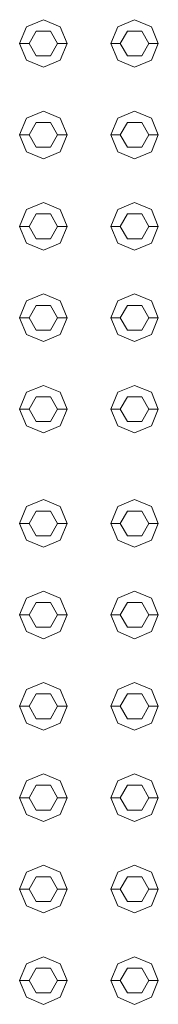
# Model space of a CAD drawing. Header units: millimetres. Extents: x 321 to 585, y -277 to 9.
# Tile 797 of 1056: x 344.757 to 344.903, y -17.778 to -16.744. Entities that reach past the tile are written whole.
import ezdxf

# ---------------------------------------------------------------- set-up
doc = ezdxf.new("R2010")
doc.units = ezdxf.units.MM
doc.header["$MEASUREMENT"] = 0
doc.layers.add('IFC-Elemento construtivo genérico-Contorno', color=253, linetype='Continuous', lineweight=5)

msp = doc.modelspace()

# ---------------------------------------------------------------- linework, layer by layer
at = {"layer": 'IFC-Elemento construtivo genérico-Contorno', "lineweight": 5}
for p, q in [((344.7641, -16.7511), (344.7817, -16.7438)), ((344.7641, -16.7511), (344.7817, -16.7438)), ((344.7817, -16.7438), (344.7994, -16.7511)), ((344.7817, -16.7438), (344.7994, -16.7511)), ((344.8601, -16.7511), (344.8777, -16.7438)), ((344.8601, -16.7511), (344.8777, -16.7438)), ((344.8777, -16.7438), (344.8954, -16.7511)), ((344.8777, -16.7438), (344.8954, -16.7511)), ((344.7567, -16.7688), (344.7641, -16.7511)), ((344.7567, -16.7688), (344.7641, -16.7511)), ((344.7667, -16.7688), (344.7742, -16.7558)), ((344.7667, -16.7688), (344.7742, -16.7558)), ((344.7742, -16.7558), (344.7892, -16.7558)), ((344.7742, -16.7558), (344.7892, -16.7558)), ((344.7892, -16.7558), (344.7967, -16.7688)), ((344.7892, -16.7558), (344.7967, -16.7688)), ((344.7994, -16.7511), (344.8067, -16.7688)), ((344.7994, -16.7511), (344.8067, -16.7688)), ((344.8527, -16.7688), (344.8601, -16.7511)), ((344.8527, -16.7688), (344.8601, -16.7511)), ((344.8627, -16.7688), (344.8702, -16.7558)), ((344.8627, -16.7688), (344.8702, -16.7558)), ((344.8702, -16.7558), (344.8852, -16.7558)), ((344.8702, -16.7558), (344.8852, -16.7558)), ((344.8852, -16.7558), (344.8927, -16.7688)), ((344.8852, -16.7558), (344.8927, -16.7688)), ((344.8954, -16.7511), (344.9027, -16.7688)), ((344.8954, -16.7511), (344.9027, -16.7688)), ((344.7567, -16.7688), (344.7667, -16.7688)), ((344.7567, -16.7688), (344.7641, -16.7864)), ((344.7567, -16.7688), (344.7667, -16.7688)), ((344.7567, -16.7688), (344.7641, -16.7864)), ((344.7667, -16.7688), (344.7742, -16.7818)), ((344.7667, -16.7688), (344.7742, -16.7818)), ((344.7892, -16.7818), (344.7967, -16.7688)), ((344.7892, -16.7818), (344.7967, -16.7688)), ((344.7967, -16.7688), (344.8067, -16.7688)), ((344.7967, -16.7688), (344.8067, -16.7688)), ((344.7994, -16.7864), (344.8067, -16.7688)), ((344.7994, -16.7864), (344.8067, -16.7688)), ((344.8527, -16.7688), (344.8627, -16.7688)), ((344.8527, -16.7688), (344.8601, -16.7864)), ((344.8527, -16.7688), (344.8627, -16.7688)), ((344.8527, -16.7688), (344.8601, -16.7864)), ((344.8627, -16.7688), (344.8702, -16.7818)), ((344.8627, -16.7688), (344.8702, -16.7818)), ((344.8852, -16.7818), (344.8927, -16.7688)), ((344.8852, -16.7818), (344.8927, -16.7688)), ((344.8927, -16.7688), (344.9027, -16.7688)), ((344.8927, -16.7688), (344.9027, -16.7688)), ((344.8954, -16.7864), (344.9027, -16.7688)), ((344.8954, -16.7864), (344.9027, -16.7688)), ((344.7641, -16.7864), (344.7817, -16.7938)), ((344.7641, -16.7864), (344.7817, -16.7938)), ((344.7742, -16.7818), (344.7892, -16.7818)), ((344.7742, -16.7818), (344.7892, -16.7818)), ((344.7817, -16.7938), (344.7994, -16.7864)), ((344.7817, -16.7938), (344.7994, -16.7864)), ((344.8601, -16.7864), (344.8777, -16.7938)), ((344.8601, -16.7864), (344.8777, -16.7938)), ((344.8702, -16.7818), (344.8852, -16.7818)), ((344.8702, -16.7818), (344.8852, -16.7818)), ((344.8777, -16.7938), (344.8954, -16.7864)), ((344.8777, -16.7938), (344.8954, -16.7864)), ((344.7641, -16.8471), (344.7817, -16.8398)), ((344.7641, -16.8471), (344.7817, -16.8398)), ((344.7817, -16.8398), (344.7994, -16.8471)), ((344.7817, -16.8398), (344.7994, -16.8471)), ((344.8601, -16.8471), (344.8777, -16.8398)), ((344.8601, -16.8471), (344.8777, -16.8398)), ((344.8777, -16.8398), (344.8954, -16.8471)), ((344.8777, -16.8398), (344.8954, -16.8471)), ((344.7567, -16.8648), (344.7641, -16.8471)), ((344.7567, -16.8648), (344.7641, -16.8471)), ((344.7667, -16.8648), (344.7742, -16.8518)), ((344.7667, -16.8648), (344.7742, -16.8518)), ((344.7742, -16.8518), (344.7892, -16.8518)), ((344.7742, -16.8518), (344.7892, -16.8518)), ((344.7892, -16.8518), (344.7967, -16.8648)), ((344.7892, -16.8518), (344.7967, -16.8648)), ((344.7994, -16.8471), (344.8067, -16.8648)), ((344.7994, -16.8471), (344.8067, -16.8648)), ((344.8527, -16.8648), (344.8601, -16.8471)), ((344.8527, -16.8648), (344.8601, -16.8471)), ((344.8627, -16.8648), (344.8702, -16.8518)), ((344.8627, -16.8648), (344.8702, -16.8518)), ((344.8702, -16.8518), (344.8852, -16.8518)), ((344.8702, -16.8518), (344.8852, -16.8518)), ((344.8852, -16.8518), (344.8927, -16.8648)), ((344.8852, -16.8518), (344.8927, -16.8648)), ((344.8954, -16.8471), (344.9027, -16.8648)), ((344.8954, -16.8471), (344.9027, -16.8648)), ((344.7567, -16.8648), (344.7667, -16.8648)), ((344.7567, -16.8648), (344.7641, -16.8824)), ((344.7567, -16.8648), (344.7667, -16.8648)), ((344.7567, -16.8648), (344.7641, -16.8824)), ((344.7667, -16.8648), (344.7742, -16.8778)), ((344.7667, -16.8648), (344.7742, -16.8778)), ((344.7892, -16.8778), (344.7967, -16.8648)), ((344.7892, -16.8778), (344.7967, -16.8648)), ((344.7967, -16.8648), (344.8067, -16.8648)), ((344.7967, -16.8648), (344.8067, -16.8648)), ((344.7994, -16.8824), (344.8067, -16.8648)), ((344.7994, -16.8824), (344.8067, -16.8648)), ((344.8527, -16.8648), (344.8627, -16.8648)), ((344.8527, -16.8648), (344.8601, -16.8824)), ((344.8527, -16.8648), (344.8627, -16.8648)), ((344.8527, -16.8648), (344.8601, -16.8824)), ((344.8627, -16.8648), (344.8702, -16.8778)), ((344.8627, -16.8648), (344.8702, -16.8778)), ((344.8852, -16.8778), (344.8927, -16.8648)), ((344.8852, -16.8778), (344.8927, -16.8648)), ((344.8927, -16.8648), (344.9027, -16.8648)), ((344.8927, -16.8648), (344.9027, -16.8648)), ((344.8954, -16.8824), (344.9027, -16.8648)), ((344.8954, -16.8824), (344.9027, -16.8648)), ((344.7641, -16.8824), (344.7817, -16.8898)), ((344.7641, -16.8824), (344.7817, -16.8898)), ((344.7742, -16.8778), (344.7892, -16.8778)), ((344.7742, -16.8778), (344.7892, -16.8778)), ((344.7817, -16.8898), (344.7994, -16.8824)), ((344.7817, -16.8898), (344.7994, -16.8824)), ((344.8601, -16.8824), (344.8777, -16.8898)), ((344.8601, -16.8824), (344.8777, -16.8898)), ((344.8702, -16.8778), (344.8852, -16.8778)), ((344.8702, -16.8778), (344.8852, -16.8778)), ((344.8777, -16.8898), (344.8954, -16.8824)), ((344.8777, -16.8898), (344.8954, -16.8824)), ((344.7641, -16.9431), (344.7817, -16.9358)), ((344.7641, -16.9431), (344.7817, -16.9358)), ((344.7817, -16.9358), (344.7994, -16.9431)), ((344.7817, -16.9358), (344.7994, -16.9431)), ((344.8601, -16.9431), (344.8777, -16.9358)), ((344.8601, -16.9431), (344.8777, -16.9358)), ((344.8777, -16.9358), (344.8954, -16.9431)), ((344.8777, -16.9358), (344.8954, -16.9431)), ((344.7567, -16.9608), (344.7641, -16.9431)), ((344.7567, -16.9608), (344.7641, -16.9431)), ((344.7994, -16.9431), (344.8067, -16.9608)), ((344.7994, -16.9431), (344.8067, -16.9608)), ((344.8527, -16.9608), (344.8601, -16.9431)), ((344.8527, -16.9608), (344.8601, -16.9431)), ((344.8954, -16.9431), (344.9027, -16.9608)), ((344.8954, -16.9431), (344.9027, -16.9608)), ((344.7667, -16.9608), (344.7742, -16.9478)), ((344.7667, -16.9608), (344.7742, -16.9478)), ((344.7742, -16.9478), (344.7892, -16.9478)), ((344.7742, -16.9478), (344.7892, -16.9478)), ((344.7892, -16.9478), (344.7967, -16.9608)), ((344.7892, -16.9478), (344.7967, -16.9608)), ((344.8627, -16.9608), (344.8702, -16.9478)), ((344.8627, -16.9608), (344.8702, -16.9478)), ((344.8702, -16.9478), (344.8852, -16.9478)), ((344.8702, -16.9478), (344.8852, -16.9478)), ((344.8852, -16.9478), (344.8927, -16.9608)), ((344.8852, -16.9478), (344.8927, -16.9608)), ((344.7567, -16.9608), (344.7667, -16.9608)), ((344.7567, -16.9608), (344.7641, -16.9784)), ((344.7567, -16.9608), (344.7667, -16.9608)), ((344.7567, -16.9608), (344.7641, -16.9784)), ((344.7667, -16.9608), (344.7742, -16.9738)), ((344.7667, -16.9608), (344.7742, -16.9738)), ((344.7892, -16.9738), (344.7967, -16.9608)), ((344.7892, -16.9738), (344.7967, -16.9608)), ((344.7967, -16.9608), (344.8067, -16.9608)), ((344.7967, -16.9608), (344.8067, -16.9608)), ((344.7994, -16.9784), (344.8067, -16.9608)), ((344.7994, -16.9784), (344.8067, -16.9608)), ((344.8527, -16.9608), (344.8627, -16.9608)), ((344.8527, -16.9608), (344.8601, -16.9784)), ((344.8527, -16.9608), (344.8627, -16.9608)), ((344.8527, -16.9608), (344.8601, -16.9784)), ((344.8627, -16.9608), (344.8702, -16.9738)), ((344.8627, -16.9608), (344.8702, -16.9738)), ((344.8852, -16.9738), (344.8927, -16.9608)), ((344.8852, -16.9738), (344.8927, -16.9608)), ((344.8927, -16.9608), (344.9027, -16.9608)), ((344.8927, -16.9608), (344.9027, -16.9608)), ((344.8954, -16.9784), (344.9027, -16.9608)), ((344.8954, -16.9784), (344.9027, -16.9608)), ((344.7742, -16.9738), (344.7892, -16.9738)), ((344.7742, -16.9738), (344.7892, -16.9738)), ((344.8702, -16.9738), (344.8852, -16.9738)), ((344.8702, -16.9738), (344.8852, -16.9738)), ((344.7641, -16.9784), (344.7817, -16.9858)), ((344.7641, -16.9784), (344.7817, -16.9858)), ((344.7817, -16.9858), (344.7994, -16.9784)), ((344.7817, -16.9858), (344.7994, -16.9784)), ((344.8601, -16.9784), (344.8777, -16.9858)), ((344.8601, -16.9784), (344.8777, -16.9858)), ((344.8777, -16.9858), (344.8954, -16.9784)), ((344.8777, -16.9858), (344.8954, -16.9784)), ((344.7567, -17.0568), (344.7641, -17.0391)), ((344.7567, -17.0568), (344.7641, -17.0391)), ((344.7641, -17.0391), (344.7817, -17.0318)), ((344.7641, -17.0391), (344.7817, -17.0318)), ((344.7817, -17.0318), (344.7994, -17.0391)), ((344.7817, -17.0318), (344.7994, -17.0391)), ((344.7994, -17.0391), (344.8067, -17.0568)), ((344.7994, -17.0391), (344.8067, -17.0568)), ((344.8527, -17.0568), (344.8601, -17.0391)), ((344.8527, -17.0568), (344.8601, -17.0391)), ((344.8601, -17.0391), (344.8777, -17.0318)), ((344.8601, -17.0391), (344.8777, -17.0318)), ((344.8777, -17.0318), (344.8954, -17.0391)), ((344.8777, -17.0318), (344.8954, -17.0391)), ((344.8954, -17.0391), (344.9027, -17.0568)), ((344.8954, -17.0391), (344.9027, -17.0568)), ((344.7667, -17.0568), (344.7742, -17.0438)), ((344.7667, -17.0568), (344.7742, -17.0438)), ((344.7742, -17.0438), (344.7892, -17.0438)), ((344.7742, -17.0438), (344.7892, -17.0438)), ((344.7892, -17.0438), (344.7967, -17.0568)), ((344.7892, -17.0438), (344.7967, -17.0568)), ((344.8627, -17.0568), (344.8702, -17.0438)), ((344.8627, -17.0568), (344.8702, -17.0438)), ((344.8702, -17.0438), (344.8852, -17.0438)), ((344.8702, -17.0438), (344.8852, -17.0438)), ((344.8852, -17.0438), (344.8927, -17.0568)), ((344.8852, -17.0438), (344.8927, -17.0568)), ((344.7567, -17.0568), (344.7667, -17.0568)), ((344.7567, -17.0568), (344.7641, -17.0744)), ((344.7567, -17.0568), (344.7667, -17.0568)), ((344.7567, -17.0568), (344.7641, -17.0744)), ((344.7667, -17.0568), (344.7742, -17.0698)), ((344.7667, -17.0568), (344.7742, -17.0698)), ((344.7892, -17.0698), (344.7967, -17.0568)), ((344.7892, -17.0698), (344.7967, -17.0568)), ((344.7967, -17.0568), (344.8067, -17.0568)), ((344.7967, -17.0568), (344.8067, -17.0568)), ((344.7994, -17.0744), (344.8067, -17.0568)), ((344.7994, -17.0744), (344.8067, -17.0568)), ((344.8527, -17.0568), (344.8627, -17.0568)), ((344.8527, -17.0568), (344.8601, -17.0744)), ((344.8527, -17.0568), (344.8627, -17.0568)), ((344.8527, -17.0568), (344.8601, -17.0744)), ((344.8627, -17.0568), (344.8702, -17.0698)), ((344.8627, -17.0568), (344.8702, -17.0698)), ((344.8852, -17.0698), (344.8927, -17.0568)), ((344.8852, -17.0698), (344.8927, -17.0568)), ((344.8927, -17.0568), (344.9027, -17.0568)), ((344.8927, -17.0568), (344.9027, -17.0568)), ((344.8954, -17.0744), (344.9027, -17.0568)), ((344.8954, -17.0744), (344.9027, -17.0568)), ((344.7742, -17.0698), (344.7892, -17.0698)), ((344.7742, -17.0698), (344.7892, -17.0698)), ((344.8702, -17.0698), (344.8852, -17.0698)), ((344.8702, -17.0698), (344.8852, -17.0698)), ((344.7641, -17.0744), (344.7817, -17.0818)), ((344.7641, -17.0744), (344.7817, -17.0818)), ((344.7817, -17.0818), (344.7994, -17.0744)), ((344.7817, -17.0818), (344.7994, -17.0744)), ((344.8601, -17.0744), (344.8777, -17.0818)), ((344.8601, -17.0744), (344.8777, -17.0818)), ((344.8777, -17.0818), (344.8954, -17.0744)), ((344.8777, -17.0818), (344.8954, -17.0744)), ((344.7641, -17.1351), (344.7817, -17.1278)), ((344.7641, -17.1351), (344.7817, -17.1278)), ((344.7817, -17.1278), (344.7994, -17.1351)), ((344.7817, -17.1278), (344.7994, -17.1351)), ((344.8601, -17.1351), (344.8777, -17.1278)), ((344.8601, -17.1351), (344.8777, -17.1278)), ((344.8777, -17.1278), (344.8954, -17.1351)), ((344.8777, -17.1278), (344.8954, -17.1351)), ((344.7567, -17.1528), (344.7641, -17.1351)), ((344.7567, -17.1528), (344.7641, -17.1351)), ((344.7667, -17.1528), (344.7742, -17.1398)), ((344.7667, -17.1528), (344.7742, -17.1398)), ((344.7742, -17.1398), (344.7892, -17.1398)), ((344.7742, -17.1398), (344.7892, -17.1398)), ((344.7892, -17.1398), (344.7967, -17.1528)), ((344.7892, -17.1398), (344.7967, -17.1528)), ((344.7994, -17.1351), (344.8067, -17.1528)), ((344.7994, -17.1351), (344.8067, -17.1528)), ((344.8527, -17.1528), (344.8601, -17.1351)), ((344.8527, -17.1528), (344.8601, -17.1351)), ((344.8627, -17.1528), (344.8702, -17.1398)), ((344.8627, -17.1528), (344.8702, -17.1398)), ((344.8702, -17.1398), (344.8852, -17.1398)), ((344.8702, -17.1398), (344.8852, -17.1398)), ((344.8852, -17.1398), (344.8927, -17.1528)), ((344.8852, -17.1398), (344.8927, -17.1528)), ((344.8954, -17.1351), (344.9027, -17.1528)), ((344.8954, -17.1351), (344.9027, -17.1528)), ((344.7567, -17.1528), (344.7667, -17.1528)), ((344.7567, -17.1528), (344.7641, -17.1704)), ((344.7567, -17.1528), (344.7667, -17.1528)), ((344.7567, -17.1528), (344.7641, -17.1704)), ((344.7667, -17.1528), (344.7742, -17.1658)), ((344.7667, -17.1528), (344.7742, -17.1658)), ((344.7892, -17.1658), (344.7967, -17.1528)), ((344.7892, -17.1658), (344.7967, -17.1528)), ((344.7967, -17.1528), (344.8067, -17.1528)), ((344.7967, -17.1528), (344.8067, -17.1528)), ((344.7994, -17.1704), (344.8067, -17.1528)), ((344.7994, -17.1704), (344.8067, -17.1528)), ((344.8527, -17.1528), (344.8627, -17.1528)), ((344.8527, -17.1528), (344.8601, -17.1704)), ((344.8527, -17.1528), (344.8627, -17.1528)), ((344.8527, -17.1528), (344.8601, -17.1704)), ((344.8627, -17.1528), (344.8702, -17.1658)), ((344.8627, -17.1528), (344.8702, -17.1658)), ((344.8852, -17.1658), (344.8927, -17.1528)), ((344.8852, -17.1658), (344.8927, -17.1528)), ((344.8927, -17.1528), (344.9027, -17.1528)), ((344.8927, -17.1528), (344.9027, -17.1528)), ((344.8954, -17.1704), (344.9027, -17.1528)), ((344.8954, -17.1704), (344.9027, -17.1528)), ((344.7641, -17.1704), (344.7817, -17.1778)), ((344.7641, -17.1704), (344.7817, -17.1778)), ((344.7742, -17.1658), (344.7892, -17.1658)), ((344.7742, -17.1658), (344.7892, -17.1658)), ((344.7817, -17.1778), (344.7994, -17.1704)), ((344.7817, -17.1778), (344.7994, -17.1704)), ((344.8601, -17.1704), (344.8777, -17.1778)), ((344.8601, -17.1704), (344.8777, -17.1778)), ((344.8702, -17.1658), (344.8852, -17.1658)), ((344.8702, -17.1658), (344.8852, -17.1658)), ((344.8777, -17.1778), (344.8954, -17.1704)), ((344.8777, -17.1778), (344.8954, -17.1704)), ((344.7567, -17.2728), (344.7641, -17.2551)), ((344.7567, -17.2728), (344.7641, -17.2551)), ((344.7641, -17.2551), (344.7817, -17.2478)), ((344.7641, -17.2551), (344.7817, -17.2478)), ((344.7817, -17.2478), (344.7994, -17.2551)), ((344.7817, -17.2478), (344.7994, -17.2551)), ((344.7994, -17.2551), (344.8067, -17.2728)), ((344.7994, -17.2551), (344.8067, -17.2728)), ((344.8527, -17.2728), (344.8601, -17.2551)), ((344.8527, -17.2728), (344.8601, -17.2551)), ((344.8601, -17.2551), (344.8777, -17.2478)), ((344.8601, -17.2551), (344.8777, -17.2478)), ((344.8777, -17.2478), (344.8954, -17.2551)), ((344.8777, -17.2478), (344.8954, -17.2551)), ((344.8954, -17.2551), (344.9027, -17.2728)), ((344.8954, -17.2551), (344.9027, -17.2728)), ((344.7667, -17.2728), (344.7742, -17.2598)), ((344.7667, -17.2728), (344.7742, -17.2598)), ((344.7742, -17.2598), (344.7892, -17.2598)), ((344.7742, -17.2598), (344.7892, -17.2598)), ((344.7892, -17.2598), (344.7967, -17.2728)), ((344.7892, -17.2598), (344.7967, -17.2728)), ((344.8627, -17.2728), (344.8702, -17.2598)), ((344.8627, -17.2728), (344.8702, -17.2598)), ((344.8702, -17.2598), (344.8852, -17.2598)), ((344.8702, -17.2598), (344.8852, -17.2598)), ((344.8852, -17.2598), (344.8927, -17.2728)), ((344.8852, -17.2598), (344.8927, -17.2728)), ((344.7567, -17.2728), (344.7667, -17.2728)), ((344.7567, -17.2728), (344.7641, -17.2904)), ((344.7567, -17.2728), (344.7667, -17.2728)), ((344.7567, -17.2728), (344.7641, -17.2904)), ((344.7667, -17.2728), (344.7742, -17.2858)), ((344.7667, -17.2728), (344.7742, -17.2858)), ((344.7892, -17.2858), (344.7967, -17.2728)), ((344.7892, -17.2858), (344.7967, -17.2728)), ((344.7967, -17.2728), (344.8067, -17.2728)), ((344.7967, -17.2728), (344.8067, -17.2728)), ((344.7994, -17.2904), (344.8067, -17.2728)), ((344.7994, -17.2904), (344.8067, -17.2728)), ((344.8527, -17.2728), (344.8627, -17.2728)), ((344.8527, -17.2728), (344.8601, -17.2904)), ((344.8527, -17.2728), (344.8627, -17.2728)), ((344.8527, -17.2728), (344.8601, -17.2904)), ((344.8627, -17.2728), (344.8702, -17.2858)), ((344.8627, -17.2728), (344.8702, -17.2858)), ((344.8852, -17.2858), (344.8927, -17.2728)), ((344.8852, -17.2858), (344.8927, -17.2728)), ((344.8927, -17.2728), (344.9027, -17.2728)), ((344.8927, -17.2728), (344.9027, -17.2728)), ((344.8954, -17.2904), (344.9027, -17.2728)), ((344.8954, -17.2904), (344.9027, -17.2728)), ((344.7742, -17.2858), (344.7892, -17.2858)), ((344.7742, -17.2858), (344.7892, -17.2858)), ((344.8702, -17.2858), (344.8852, -17.2858)), ((344.8702, -17.2858), (344.8852, -17.2858)), ((344.7641, -17.2904), (344.7817, -17.2978)), ((344.7641, -17.2904), (344.7817, -17.2978)), ((344.7817, -17.2978), (344.7994, -17.2904)), ((344.7817, -17.2978), (344.7994, -17.2904)), ((344.8601, -17.2904), (344.8777, -17.2978)), ((344.8601, -17.2904), (344.8777, -17.2978)), ((344.8777, -17.2978), (344.8954, -17.2904)), ((344.8777, -17.2978), (344.8954, -17.2904)), ((344.7641, -17.3511), (344.7817, -17.3438)), ((344.7641, -17.3511), (344.7817, -17.3438)), ((344.7817, -17.3438), (344.7994, -17.3511)), ((344.7817, -17.3438), (344.7994, -17.3511)), ((344.8601, -17.3511), (344.8777, -17.3438)), ((344.8601, -17.3511), (344.8777, -17.3438)), ((344.8777, -17.3438), (344.8954, -17.3511)), ((344.8777, -17.3438), (344.8954, -17.3511)), ((344.7567, -17.3688), (344.7641, -17.3511)), ((344.7567, -17.3688), (344.7641, -17.3511)), ((344.7667, -17.3688), (344.7742, -17.3558)), ((344.7667, -17.3688), (344.7742, -17.3558)), ((344.7742, -17.3558), (344.7892, -17.3558)), ((344.7742, -17.3558), (344.7892, -17.3558)), ((344.7892, -17.3558), (344.7967, -17.3688)), ((344.7892, -17.3558), (344.7967, -17.3688)), ((344.7994, -17.3511), (344.8067, -17.3688)), ((344.7994, -17.3511), (344.8067, -17.3688)), ((344.8527, -17.3688), (344.8601, -17.3511)), ((344.8527, -17.3688), (344.8601, -17.3511)), ((344.8627, -17.3688), (344.8702, -17.3558)), ((344.8627, -17.3688), (344.8702, -17.3558)), ((344.8702, -17.3558), (344.8852, -17.3558)), ((344.8702, -17.3558), (344.8852, -17.3558)), ((344.8852, -17.3558), (344.8927, -17.3688)), ((344.8852, -17.3558), (344.8927, -17.3688)), ((344.8954, -17.3511), (344.9027, -17.3688)), ((344.8954, -17.3511), (344.9027, -17.3688)), ((344.7567, -17.3688), (344.7667, -17.3688)), ((344.7567, -17.3688), (344.7641, -17.3864)), ((344.7567, -17.3688), (344.7667, -17.3688)), ((344.7567, -17.3688), (344.7641, -17.3864)), ((344.7667, -17.3688), (344.7742, -17.3818)), ((344.7667, -17.3688), (344.7742, -17.3818)), ((344.7892, -17.3818), (344.7967, -17.3688)), ((344.7892, -17.3818), (344.7967, -17.3688)), ((344.7967, -17.3688), (344.8067, -17.3688)), ((344.7967, -17.3688), (344.8067, -17.3688)), ((344.7994, -17.3864), (344.8067, -17.3688)), ((344.7994, -17.3864), (344.8067, -17.3688)), ((344.8527, -17.3688), (344.8627, -17.3688)), ((344.8527, -17.3688), (344.8601, -17.3864)), ((344.8527, -17.3688), (344.8627, -17.3688)), ((344.8527, -17.3688), (344.8601, -17.3864)), ((344.8627, -17.3688), (344.8702, -17.3818)), ((344.8627, -17.3688), (344.8702, -17.3818)), ((344.8852, -17.3818), (344.8927, -17.3688)), ((344.8852, -17.3818), (344.8927, -17.3688)), ((344.8927, -17.3688), (344.9027, -17.3688)), ((344.8927, -17.3688), (344.9027, -17.3688)), ((344.8954, -17.3864), (344.9027, -17.3688)), ((344.8954, -17.3864), (344.9027, -17.3688)), ((344.7641, -17.3864), (344.7817, -17.3938)), ((344.7641, -17.3864), (344.7817, -17.3938)), ((344.7742, -17.3818), (344.7892, -17.3818)), ((344.7742, -17.3818), (344.7892, -17.3818)), ((344.7817, -17.3938), (344.7994, -17.3864)), ((344.7817, -17.3938), (344.7994, -17.3864)), ((344.8601, -17.3864), (344.8777, -17.3938)), ((344.8601, -17.3864), (344.8777, -17.3938)), ((344.8702, -17.3818), (344.8852, -17.3818)), ((344.8702, -17.3818), (344.8852, -17.3818)), ((344.8777, -17.3938), (344.8954, -17.3864)), ((344.8777, -17.3938), (344.8954, -17.3864)), ((344.7641, -17.4471), (344.7817, -17.4398)), ((344.7641, -17.4471), (344.7817, -17.4398)), ((344.7817, -17.4398), (344.7994, -17.4471)), ((344.7817, -17.4398), (344.7994, -17.4471)), ((344.8601, -17.4471), (344.8777, -17.4398)), ((344.8601, -17.4471), (344.8777, -17.4398)), ((344.8777, -17.4398), (344.8954, -17.4471)), ((344.8777, -17.4398), (344.8954, -17.4471)), ((344.7567, -17.4648), (344.7641, -17.4471)), ((344.7567, -17.4648), (344.7641, -17.4471)), ((344.7667, -17.4648), (344.7742, -17.4518)), ((344.7667, -17.4648), (344.7742, -17.4518)), ((344.7742, -17.4518), (344.7892, -17.4518)), ((344.7742, -17.4518), (344.7892, -17.4518)), ((344.7892, -17.4518), (344.7967, -17.4648)), ((344.7892, -17.4518), (344.7967, -17.4648)), ((344.7994, -17.4471), (344.8067, -17.4648)), ((344.7994, -17.4471), (344.8067, -17.4648)), ((344.8527, -17.4648), (344.8601, -17.4471)), ((344.8527, -17.4648), (344.8601, -17.4471)), ((344.8627, -17.4648), (344.8702, -17.4518)), ((344.8627, -17.4648), (344.8702, -17.4518)), ((344.8702, -17.4518), (344.8852, -17.4518)), ((344.8702, -17.4518), (344.8852, -17.4518)), ((344.8852, -17.4518), (344.8927, -17.4648)), ((344.8852, -17.4518), (344.8927, -17.4648)), ((344.8954, -17.4471), (344.9027, -17.4648)), ((344.8954, -17.4471), (344.9027, -17.4648)), ((344.7567, -17.4648), (344.7667, -17.4648)), ((344.7567, -17.4648), (344.7641, -17.4824)), ((344.7567, -17.4648), (344.7667, -17.4648)), ((344.7567, -17.4648), (344.7641, -17.4824)), ((344.7667, -17.4648), (344.7742, -17.4778)), ((344.7667, -17.4648), (344.7742, -17.4778)), ((344.7892, -17.4778), (344.7967, -17.4648)), ((344.7892, -17.4778), (344.7967, -17.4648)), ((344.7967, -17.4648), (344.8067, -17.4648)), ((344.7967, -17.4648), (344.8067, -17.4648)), ((344.7994, -17.4824), (344.8067, -17.4648)), ((344.7994, -17.4824), (344.8067, -17.4648)), ((344.8527, -17.4648), (344.8627, -17.4648)), ((344.8527, -17.4648), (344.8601, -17.4824)), ((344.8527, -17.4648), (344.8627, -17.4648)), ((344.8527, -17.4648), (344.8601, -17.4824)), ((344.8627, -17.4648), (344.8702, -17.4778)), ((344.8627, -17.4648), (344.8702, -17.4778)), ((344.8852, -17.4778), (344.8927, -17.4648)), ((344.8852, -17.4778), (344.8927, -17.4648)), ((344.8927, -17.4648), (344.9027, -17.4648)), ((344.8927, -17.4648), (344.9027, -17.4648)), ((344.8954, -17.4824), (344.9027, -17.4648)), ((344.8954, -17.4824), (344.9027, -17.4648)), ((344.7641, -17.4824), (344.7817, -17.4898)), ((344.7641, -17.4824), (344.7817, -17.4898)), ((344.7742, -17.4778), (344.7892, -17.4778)), ((344.7742, -17.4778), (344.7892, -17.4778)), ((344.7817, -17.4898), (344.7994, -17.4824)), ((344.7817, -17.4898), (344.7994, -17.4824)), ((344.8601, -17.4824), (344.8777, -17.4898)), ((344.8601, -17.4824), (344.8777, -17.4898)), ((344.8702, -17.4778), (344.8852, -17.4778)), ((344.8702, -17.4778), (344.8852, -17.4778)), ((344.8777, -17.4898), (344.8954, -17.4824)), ((344.8777, -17.4898), (344.8954, -17.4824)), ((344.7641, -17.5431), (344.7817, -17.5358)), ((344.7641, -17.5431), (344.7817, -17.5358)), ((344.7817, -17.5358), (344.7994, -17.5431)), ((344.7817, -17.5358), (344.7994, -17.5431)), ((344.8601, -17.5431), (344.8777, -17.5358)), ((344.8601, -17.5431), (344.8777, -17.5358)), ((344.8777, -17.5358), (344.8954, -17.5431)), ((344.8777, -17.5358), (344.8954, -17.5431)), ((344.7567, -17.5608), (344.7641, -17.5431)), ((344.7567, -17.5608), (344.7641, -17.5431)), ((344.7994, -17.5431), (344.8067, -17.5608)), ((344.7994, -17.5431), (344.8067, -17.5608)), ((344.8527, -17.5608), (344.8601, -17.5431)), ((344.8527, -17.5608), (344.8601, -17.5431)), ((344.8954, -17.5431), (344.9027, -17.5608)), ((344.8954, -17.5431), (344.9027, -17.5608)), ((344.7667, -17.5608), (344.7742, -17.5478)), ((344.7667, -17.5608), (344.7742, -17.5478)), ((344.7742, -17.5478), (344.7892, -17.5478)), ((344.7742, -17.5478), (344.7892, -17.5478)), ((344.7892, -17.5478), (344.7967, -17.5608)), ((344.7892, -17.5478), (344.7967, -17.5608)), ((344.8627, -17.5608), (344.8702, -17.5478)), ((344.8627, -17.5608), (344.8702, -17.5478)), ((344.8702, -17.5478), (344.8852, -17.5478)), ((344.8702, -17.5478), (344.8852, -17.5478)), ((344.8852, -17.5478), (344.8927, -17.5608)), ((344.8852, -17.5478), (344.8927, -17.5608)), ((344.7567, -17.5608), (344.7667, -17.5608)), ((344.7567, -17.5608), (344.7641, -17.5784)), ((344.7567, -17.5608), (344.7667, -17.5608)), ((344.7567, -17.5608), (344.7641, -17.5784)), ((344.7667, -17.5608), (344.7742, -17.5738)), ((344.7667, -17.5608), (344.7742, -17.5738)), ((344.7892, -17.5738), (344.7967, -17.5608)), ((344.7892, -17.5738), (344.7967, -17.5608)), ((344.7967, -17.5608), (344.8067, -17.5608)), ((344.7967, -17.5608), (344.8067, -17.5608)), ((344.7994, -17.5784), (344.8067, -17.5608)), ((344.7994, -17.5784), (344.8067, -17.5608)), ((344.8527, -17.5608), (344.8627, -17.5608)), ((344.8527, -17.5608), (344.8601, -17.5784)), ((344.8527, -17.5608), (344.8627, -17.5608)), ((344.8527, -17.5608), (344.8601, -17.5784)), ((344.8627, -17.5608), (344.8702, -17.5738)), ((344.8627, -17.5608), (344.8702, -17.5738)), ((344.8852, -17.5738), (344.8927, -17.5608)), ((344.8852, -17.5738), (344.8927, -17.5608)), ((344.8927, -17.5608), (344.9027, -17.5608)), ((344.8927, -17.5608), (344.9027, -17.5608)), ((344.8954, -17.5784), (344.9027, -17.5608)), ((344.8954, -17.5784), (344.9027, -17.5608)), ((344.7742, -17.5738), (344.7892, -17.5738)), ((344.7742, -17.5738), (344.7892, -17.5738)), ((344.8702, -17.5738), (344.8852, -17.5738)), ((344.8702, -17.5738), (344.8852, -17.5738)), ((344.7641, -17.5784), (344.7817, -17.5858)), ((344.7641, -17.5784), (344.7817, -17.5858)), ((344.7817, -17.5858), (344.7994, -17.5784)), ((344.7817, -17.5858), (344.7994, -17.5784)), ((344.8601, -17.5784), (344.8777, -17.5858)), ((344.8601, -17.5784), (344.8777, -17.5858)), ((344.8777, -17.5858), (344.8954, -17.5784)), ((344.8777, -17.5858), (344.8954, -17.5784)), ((344.7567, -17.6568), (344.7641, -17.6391)), ((344.7567, -17.6568), (344.7641, -17.6391)), ((344.7641, -17.6391), (344.7817, -17.6318)), ((344.7641, -17.6391), (344.7817, -17.6318)), ((344.7817, -17.6318), (344.7994, -17.6391)), ((344.7817, -17.6318), (344.7994, -17.6391)), ((344.7994, -17.6391), (344.8067, -17.6568)), ((344.7994, -17.6391), (344.8067, -17.6568)), ((344.8527, -17.6568), (344.8601, -17.6391)), ((344.8527, -17.6568), (344.8601, -17.6391)), ((344.8601, -17.6391), (344.8777, -17.6318)), ((344.8601, -17.6391), (344.8777, -17.6318)), ((344.8777, -17.6318), (344.8954, -17.6391)), ((344.8777, -17.6318), (344.8954, -17.6391)), ((344.8954, -17.6391), (344.9027, -17.6568)), ((344.8954, -17.6391), (344.9027, -17.6568)), ((344.7667, -17.6568), (344.7742, -17.6438)), ((344.7667, -17.6568), (344.7742, -17.6438)), ((344.7742, -17.6438), (344.7892, -17.6438)), ((344.7742, -17.6438), (344.7892, -17.6438)), ((344.7892, -17.6438), (344.7967, -17.6568)), ((344.7892, -17.6438), (344.7967, -17.6568)), ((344.8627, -17.6568), (344.8702, -17.6438)), ((344.8627, -17.6568), (344.8702, -17.6438)), ((344.8702, -17.6438), (344.8852, -17.6438)), ((344.8702, -17.6438), (344.8852, -17.6438)), ((344.8852, -17.6438), (344.8927, -17.6568)), ((344.8852, -17.6438), (344.8927, -17.6568)), ((344.7567, -17.6568), (344.7667, -17.6568)), ((344.7567, -17.6568), (344.7641, -17.6744)), ((344.7567, -17.6568), (344.7667, -17.6568)), ((344.7567, -17.6568), (344.7641, -17.6744)), ((344.7667, -17.6568), (344.7742, -17.6698)), ((344.7667, -17.6568), (344.7742, -17.6698)), ((344.7892, -17.6698), (344.7967, -17.6568)), ((344.7892, -17.6698), (344.7967, -17.6568)), ((344.7967, -17.6568), (344.8067, -17.6568)), ((344.7967, -17.6568), (344.8067, -17.6568)), ((344.7994, -17.6744), (344.8067, -17.6568)), ((344.7994, -17.6744), (344.8067, -17.6568)), ((344.8527, -17.6568), (344.8627, -17.6568)), ((344.8527, -17.6568), (344.8601, -17.6744)), ((344.8527, -17.6568), (344.8627, -17.6568)), ((344.8527, -17.6568), (344.8601, -17.6744)), ((344.8627, -17.6568), (344.8702, -17.6698)), ((344.8627, -17.6568), (344.8702, -17.6698)), ((344.8852, -17.6698), (344.8927, -17.6568)), ((344.8852, -17.6698), (344.8927, -17.6568)), ((344.8927, -17.6568), (344.9027, -17.6568)), ((344.8927, -17.6568), (344.9027, -17.6568)), ((344.8954, -17.6744), (344.9027, -17.6568)), ((344.8954, -17.6744), (344.9027, -17.6568)), ((344.7742, -17.6698), (344.7892, -17.6698)), ((344.7742, -17.6698), (344.7892, -17.6698)), ((344.8702, -17.6698), (344.8852, -17.6698)), ((344.8702, -17.6698), (344.8852, -17.6698)), ((344.7641, -17.6744), (344.7817, -17.6818)), ((344.7641, -17.6744), (344.7817, -17.6818)), ((344.7817, -17.6818), (344.7994, -17.6744)), ((344.7817, -17.6818), (344.7994, -17.6744)), ((344.8601, -17.6744), (344.8777, -17.6818)), ((344.8601, -17.6744), (344.8777, -17.6818)), ((344.8777, -17.6818), (344.8954, -17.6744)), ((344.8777, -17.6818), (344.8954, -17.6744)), ((344.7641, -17.7351), (344.7817, -17.7278)), ((344.7641, -17.7351), (344.7817, -17.7278)), ((344.7817, -17.7278), (344.7994, -17.7351)), ((344.7817, -17.7278), (344.7994, -17.7351)), ((344.8601, -17.7351), (344.8777, -17.7278)), ((344.8601, -17.7351), (344.8777, -17.7278)), ((344.8777, -17.7278), (344.8954, -17.7351)), ((344.8777, -17.7278), (344.8954, -17.7351)), ((344.7567, -17.7528), (344.7641, -17.7351)), ((344.7567, -17.7528), (344.7641, -17.7351)), ((344.7667, -17.7528), (344.7742, -17.7398)), ((344.7667, -17.7528), (344.7742, -17.7398)), ((344.7742, -17.7398), (344.7892, -17.7398)), ((344.7742, -17.7398), (344.7892, -17.7398)), ((344.7892, -17.7398), (344.7967, -17.7528)), ((344.7892, -17.7398), (344.7967, -17.7528)), ((344.7994, -17.7351), (344.8067, -17.7528)), ((344.7994, -17.7351), (344.8067, -17.7528)), ((344.8527, -17.7528), (344.8601, -17.7351)), ((344.8527, -17.7528), (344.8601, -17.7351)), ((344.8627, -17.7528), (344.8702, -17.7398)), ((344.8627, -17.7528), (344.8702, -17.7398)), ((344.8702, -17.7398), (344.8852, -17.7398)), ((344.8702, -17.7398), (344.8852, -17.7398)), ((344.8852, -17.7398), (344.8927, -17.7528)), ((344.8852, -17.7398), (344.8927, -17.7528)), ((344.8954, -17.7351), (344.9027, -17.7528)), ((344.8954, -17.7351), (344.9027, -17.7528)), ((344.7567, -17.7528), (344.7667, -17.7528)), ((344.7567, -17.7528), (344.7641, -17.7704)), ((344.7567, -17.7528), (344.7667, -17.7528)), ((344.7567, -17.7528), (344.7641, -17.7704)), ((344.7667, -17.7528), (344.7742, -17.7658)), ((344.7667, -17.7528), (344.7742, -17.7658)), ((344.7892, -17.7658), (344.7967, -17.7528)), ((344.7892, -17.7658), (344.7967, -17.7528)), ((344.7967, -17.7528), (344.8067, -17.7528)), ((344.7967, -17.7528), (344.8067, -17.7528)), ((344.7994, -17.7704), (344.8067, -17.7528)), ((344.7994, -17.7704), (344.8067, -17.7528)), ((344.8527, -17.7528), (344.8627, -17.7528)), ((344.8527, -17.7528), (344.8601, -17.7704)), ((344.8527, -17.7528), (344.8627, -17.7528)), ((344.8527, -17.7528), (344.8601, -17.7704)), ((344.8627, -17.7528), (344.8702, -17.7658)), ((344.8627, -17.7528), (344.8702, -17.7658)), ((344.8852, -17.7658), (344.8927, -17.7528)), ((344.8852, -17.7658), (344.8927, -17.7528)), ((344.8927, -17.7528), (344.9027, -17.7528)), ((344.8927, -17.7528), (344.9027, -17.7528)), ((344.8954, -17.7704), (344.9027, -17.7528)), ((344.8954, -17.7704), (344.9027, -17.7528)), ((344.7641, -17.7704), (344.7817, -17.7778)), ((344.7641, -17.7704), (344.7817, -17.7778)), ((344.7742, -17.7658), (344.7892, -17.7658)), ((344.7742, -17.7658), (344.7892, -17.7658)), ((344.7817, -17.7778), (344.7994, -17.7704)), ((344.7817, -17.7778), (344.7994, -17.7704)), ((344.8601, -17.7704), (344.8777, -17.7778)), ((344.8601, -17.7704), (344.8777, -17.7778)), ((344.8702, -17.7658), (344.8852, -17.7658)), ((344.8702, -17.7658), (344.8852, -17.7658)), ((344.8777, -17.7778), (344.8954, -17.7704)), ((344.8777, -17.7778), (344.8954, -17.7704))]:
    msp.add_line(p, q, dxfattribs=at)

doc.saveas('drawing.dxf')
